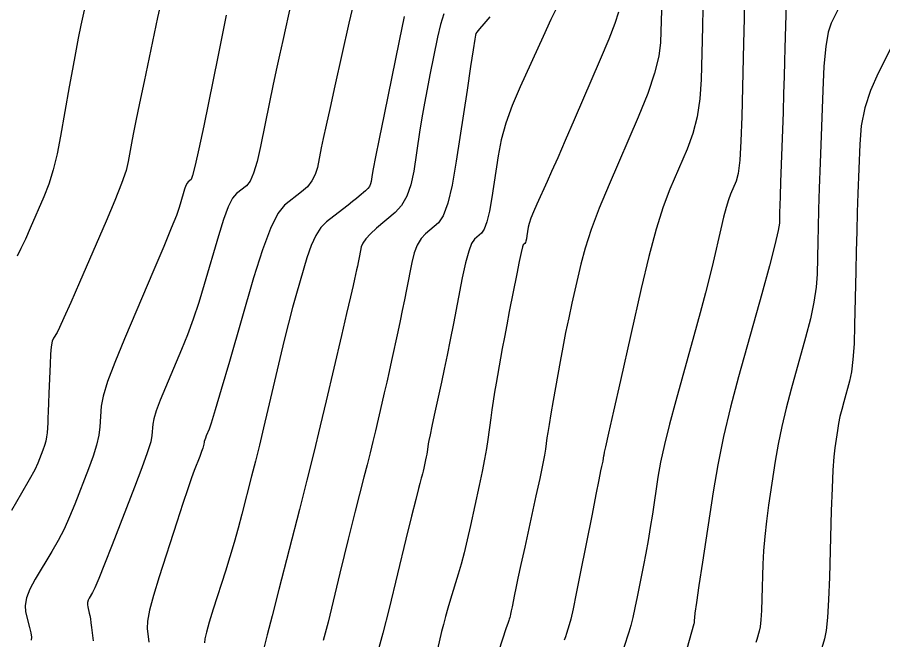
# Model space of a CAD drawing. Extents: x 2082232 to 2083549, y 592624 to 593832.
# Drawn here: x 2083150.43 to 2083193.09, y 593655.72 to 593686.38 of the extents above; entities that cross this region are included whole.
import ezdxf

# ---------------------------------------------------------------- set-up
doc = ezdxf.new("R2010")
doc.units = 0
doc.layers.add('DT_X_Contour_Major', color=7, linetype='Continuous')
doc.layers.add('DT_X_Contour_Minor', color=7, linetype='Continuous')

msp = doc.modelspace()

# ---------------------------------------------------------------- linework, layer by layer
at = {"layer": 'DT_X_Contour_Major'}
for points in [[(2083157.601, 593687.508), (2083157.35, 593686.369), (2083156.684, 593683.222), (2083156.458, 593682.147), (2083156.279, 593681.281), (2083156.148, 593680.625), (2083156.065, 593680.178), (2083155.905, 593679.265), (2083155.792, 593678.825), (2083155.57, 593678.188), (2083155.242, 593677.355), (2083154.806, 593676.326), (2083153.5, 593673.32), (2083153.063, 593672.321), (2083152.732, 593671.577), (2083152.508, 593671.089), (2083152.389, 593670.856), (2083152.214, 593670.577), (2083152.155, 593670.418), (2083152.106, 593670.15), (2083152.07, 593669.775), (2083152.045, 593669.291), (2083151.994, 593667.856), (2083151.976, 593667.362), (2083151.959, 593666.955), (2083151.944, 593666.635), (2083151.931, 593666.404), (2083151.898, 593665.902), (2083151.876, 593665.708), (2083151.833, 593665.501), (2083151.771, 593665.281), (2083151.688, 593665.049), (2083151.439, 593664.413), (2083151.288, 593664.089), (2083151.021, 593663.593), (2083150.638, 593662.927), (2083150.14, 593662.089)], [(2083184.232, 593686.834), (2083184.21, 593685.913), (2083184.146, 593683.313), (2083184.085, 593682.367), (2083183.95, 593681.48), (2083183.741, 593680.651), (2083183.458, 593679.881), (2083182.604, 593677.905), (2083182.276, 593677.044), (2083181.931, 593675.943), (2083181.57, 593674.601), (2083181.192, 593673.018), (2083180.162, 593668.477), (2083179.822, 593666.98), (2083179.577, 593665.895), (2083179.426, 593665.221), (2083179.369, 593664.959), (2083179.343, 593664.809), (2083179.334, 593664.758), (2083179.327, 593664.717), (2083179.321, 593664.686), (2083179.318, 593664.665), (2083179.313, 593664.621), (2083179.309, 593664.598), (2083179.301, 593664.56), (2083179.29, 593664.508), (2083179.276, 593664.441), (2083179.233, 593664.244), (2083179.191, 593664.042), (2083179.099, 593663.584), (2083178.957, 593662.87), (2083178.765, 593661.899), (2083178.184, 593658.97), (2083177.987, 593657.988), (2083177.831, 593657.242), (2083177.717, 593656.73), (2083177.644, 593656.452), (2083177.505, 593656.025), (2083177.451, 593655.86), (2083177.394, 593655.686)], [(2083171.459, 593686.546), (2083171.296, 593686.03), (2083171.147, 593685.395), (2083170.768, 593683.542), (2083170.63, 593682.844), (2083170.5, 593682.14), (2083170.378, 593681.429), (2083170.265, 593680.711), (2083169.973, 593678.789), (2083169.834, 593678.121), (2083169.637, 593677.561), (2083169.38, 593677.109), (2083169.064, 593676.763), (2083168.144, 593675.985), (2083167.839, 593675.709), (2083167.611, 593675.464), (2083167.461, 593675.251), (2083167.39, 593675.069), (2083167.303, 593674.627), (2083167.27, 593674.46), (2083167.235, 593674.29), (2083167.199, 593674.117), (2083167.161, 593673.942), (2083167.059, 593673.472), (2083166.99, 593673.167), (2083166.86, 593672.604), (2083166.668, 593671.784), (2083166.415, 593670.706), (2083165.66, 593667.489), (2083165.365, 593666.249), (2083165.046, 593664.942), (2083164.704, 593663.568), (2083164.338, 593662.127), (2083163.331, 593658.197), (2083162.999, 593656.9), (2083162.758, 593655.957), (2083162.608, 593655.37)]]:
    msp.add_lwpolyline(points, dxfattribs=at)
at = {"layer": 'DT_X_Contour_Minor'}
for points in [[(2083153.919, 593687.634), (2083153.572, 593685.995), (2083153.438, 593685.344), (2083153.297, 593684.619), (2083153.149, 593683.82), (2083152.994, 593682.947), (2083152.569, 593680.521), (2083152.398, 593679.652), (2083152.204, 593678.865), (2083151.986, 593678.16), (2083151.745, 593677.536), (2083151.069, 593675.982), (2083150.828, 593675.442), (2083150.612, 593674.984), (2083150.42, 593674.611)], [(2083163.935, 593687.111), (2083163.514, 593685.237), (2083163.355, 593684.519), (2083163.194, 593683.773), (2083163.031, 593682.997), (2083162.866, 593682.191), (2083162.423, 593680.004), (2083162.255, 593679.269), (2083162.082, 593678.703), (2083161.905, 593678.306), (2083161.724, 593678.079), (2083161.234, 593677.698), (2083161.041, 593677.46), (2083160.829, 593677.033), (2083160.597, 593676.417), (2083160.345, 593675.611), (2083159.649, 593673.209), (2083159.383, 593672.334), (2083159.108, 593671.509), (2083158.823, 593670.734), (2083158.529, 593670.01), (2083157.732, 593668.146), (2083157.469, 593667.508), (2083157.277, 593666.992), (2083157.156, 593666.6), (2083157.107, 593666.329), (2083157.071, 593665.772), (2083157.007, 593665.456), (2083156.842, 593664.927), (2083156.578, 593664.183), (2083156.212, 593663.226), (2083155.104, 593660.388), (2083154.732, 593659.444), (2083154.449, 593658.739), (2083154.253, 593658.274), (2083154.145, 593658.048), (2083153.974, 593657.764), (2083153.921, 593657.657), (2083153.892, 593657.549), (2083153.886, 593657.439), (2083153.903, 593657.328), (2083153.978, 593657.031), (2083154.007, 593656.903), (2083154.035, 593656.741), (2083154.063, 593656.545), (2083154.092, 593656.317), (2083154.168, 593655.661)], [(2083167.046, 593687.186), (2083166.783, 593686.094), (2083166.088, 593682.993), (2083165.85, 593681.931), (2083165.66, 593681.069), (2083165.516, 593680.407), (2083165.419, 593679.946), (2083165.224, 593678.984), (2083165.121, 593678.637), (2083164.957, 593678.32), (2083164.733, 593678.031), (2083164.448, 593677.772), (2083163.609, 593677.118), (2083163.277, 593676.711), (2083162.913, 593675.978), (2083162.514, 593674.92), (2083162.083, 593673.537), (2083160.888, 593669.416), (2083160.49, 593668.049), (2083160.19, 593667.037), (2083159.989, 593666.382), (2083159.888, 593666.082), (2083159.748, 593665.756), (2083159.702, 593665.645), (2083159.669, 593665.555), (2083159.648, 593665.486), (2083159.639, 593665.439), (2083159.633, 593665.341), (2083159.618, 593665.277), (2083159.579, 593665.156), (2083159.514, 593664.98), (2083159.425, 593664.747), (2083159.153, 593664.052), (2083159.024, 593663.698), (2083158.838, 593663.156), (2083158.596, 593662.427), (2083158.298, 593661.509), (2083157.429, 593658.813), (2083157.148, 593657.897), (2083156.955, 593657.168), (2083156.852, 593656.628), (2083156.837, 593656.276), (2083156.917, 593655.588)], [(2083186.29, 593687.278), (2083186.267, 593686.316), (2083186.237, 593685.094), (2083186.149, 593681.489), (2083186.107, 593680.276), (2083186.047, 593679.341), (2083185.97, 593678.685), (2083185.875, 593678.306), (2083185.599, 593677.666), (2083185.491, 593677.379), (2083185.374, 593676.999), (2083185.248, 593676.525), (2083185.113, 593675.958), (2083184.741, 593674.32), (2083184.577, 593673.633), (2083184.364, 593672.798), (2083184.102, 593671.815), (2083183.79, 593670.686), (2083182.893, 593667.477), (2083182.586, 593666.339), (2083182.337, 593665.333), (2083182.146, 593664.458), (2083182.014, 593663.715), (2083181.74, 593661.908), (2083181.636, 593661.242), (2083181.528, 593660.6), (2083181.417, 593659.981), (2083181.303, 593659.386), (2083180.995, 593657.831), (2083180.882, 593657.284), (2083180.775, 593656.812), (2083180.673, 593656.414), (2083180.577, 593656.089), (2083180.327, 593655.324)], [(2083188.332, 593687.05), (2083188.278, 593684.863), (2083188.261, 593684.205), (2083188.239, 593683.459), (2083188.212, 593682.626), (2083188.18, 593681.705), (2083188.089, 593679.132), (2083188.058, 593678.263), (2083188.035, 593677.583), (2083188.02, 593677.092), (2083188.012, 593676.791), (2083188, 593676.241), (2083187.943, 593675.869), (2083187.78, 593675.165), (2083187.51, 593674.13), (2083187.134, 593672.762), (2083185.991, 593668.672), (2083185.591, 593667.168), (2083185.249, 593665.721), (2083184.965, 593664.332), (2083184.738, 593663.001), (2083184.211, 593659.528), (2083184.038, 593658.381), (2083183.914, 593657.547), (2083183.839, 593657.024), (2083183.813, 593656.813), (2083183.808, 593656.666), (2083183.806, 593656.616), (2083183.804, 593656.576), (2083183.801, 593656.548), (2083183.798, 593656.529), (2083183.787, 593656.494), (2083183.669, 593656.08), (2083183.318, 593654.855)], [(2083177.04, 593686.887), (2083176.734, 593686.261), (2083176.349, 593685.432), (2083175.216, 593682.948), (2083174.83, 593682.038), (2083174.52, 593681.168), (2083174.288, 593680.339), (2083174.133, 593679.551), (2083173.823, 593677.506), (2083173.705, 593676.82), (2083173.582, 593676.298), (2083173.455, 593675.94), (2083173.323, 593675.745), (2083172.967, 593675.444), (2083172.83, 593675.24), (2083172.684, 593674.854), (2083172.532, 593674.287), (2083172.371, 593673.538), (2083171.933, 593671.299), (2083171.772, 593670.488), (2083171.62, 593669.734), (2083171.475, 593669.039), (2083171.339, 593668.402), (2083170.986, 593666.779), (2083170.868, 593666.233), (2083170.78, 593665.815), (2083170.722, 593665.522), (2083170.694, 593665.357), (2083170.658, 593665.085), (2083170.642, 593664.976), (2083170.621, 593664.855), (2083170.594, 593664.721), (2083170.563, 593664.575), (2083170.474, 593664.167), (2083170.441, 593664.021), (2083170.409, 593663.89), (2083170.378, 593663.772), (2083170.349, 593663.67), (2083170.271, 593663.414), (2083170.207, 593663.17), (2083170.073, 593662.63), (2083169.868, 593661.794), (2083169.594, 593660.661), (2083168.768, 593657.246), (2083168.459, 593656.034), (2083168.151, 593654.957)], [(2083180.076, 593686.627), (2083179.892, 593686.071), (2083179.59, 593685.293), (2083179.169, 593684.293), (2083177.888, 593681.329), (2083177.444, 593680.304), (2083177.073, 593679.455), (2083176.775, 593678.78), (2083176.55, 593678.28), (2083176.047, 593677.178), (2083175.88, 593676.797), (2083175.753, 593676.478), (2083175.667, 593676.223), (2083175.622, 593676.032), (2083175.557, 593675.604), (2083175.532, 593675.461), (2083175.507, 593675.352), (2083175.48, 593675.277), (2083175.453, 593675.236), (2083175.378, 593675.173), (2083175.337, 593675.066), (2083175.268, 593674.791), (2083175.173, 593674.347), (2083175.05, 593673.737), (2083174.688, 593671.884), (2083174.559, 593671.219), (2083174.443, 593670.612), (2083174.342, 593670.065), (2083174.254, 593669.577), (2083174.037, 593668.355), (2083173.96, 593667.904), (2083173.889, 593667.468), (2083173.826, 593667.047), (2083173.769, 593666.642), (2083173.629, 593665.58), (2083173.562, 593665.139), (2083173.469, 593664.614), (2083173.347, 593664.003), (2083173.199, 593663.308), (2083172.767, 593661.341), (2083172.608, 593660.638), (2083172.454, 593660.003), (2083172.306, 593659.438), (2083172.163, 593658.941), (2083171.79, 593657.709), (2083171.658, 593657.264), (2083171.541, 593656.851), (2083171.438, 593656.472), (2083171.351, 593656.126), (2083171.139, 593655.248)], [(2083182.182, 593686.732), (2083182.143, 593685.136), (2083182.063, 593684.457), (2083181.853, 593683.618), (2083181.512, 593682.617), (2083181.041, 593681.456), (2083179.61, 593678.145), (2083179.12, 593676.969), (2083178.723, 593675.922), (2083178.42, 593675.005), (2083178.21, 593674.219), (2083177.773, 593672.294), (2083177.614, 593671.572), (2083177.464, 593670.852), (2083177.323, 593670.133), (2083177.191, 593669.415), (2083176.853, 593667.502), (2083176.738, 593666.849), (2083176.649, 593666.323), (2083176.584, 593665.924), (2083176.544, 593665.653), (2083176.471, 593665.101), (2083176.421, 593664.801), (2083176.326, 593664.318), (2083176.186, 593663.65), (2083176.001, 593662.798), (2083175.448, 593660.281), (2083175.261, 593659.427), (2083175.114, 593658.752), (2083175.008, 593658.256), (2083174.943, 593657.94), (2083174.823, 593657.335), (2083174.783, 593657.132), (2083174.751, 593656.978), (2083174.727, 593656.873), (2083174.712, 593656.815), (2083174.683, 593656.727), (2083174.66, 593656.657), (2083174.613, 593656.514), (2083174.54, 593656.298), (2083174.154, 593655.139)], [(2083191.004, 593686.973), (2083190.562, 593686.095), (2083190.411, 593685.64), (2083190.29, 593684.934), (2083190.198, 593683.976), (2083190.136, 593682.766), (2083190.01, 593679.206), (2083189.967, 593677.963), (2083189.932, 593676.903), (2083189.907, 593676.026), (2083189.89, 593675.332), (2083189.856, 593673.727), (2083189.812, 593673.081), (2083189.704, 593672.345), (2083189.532, 593671.521), (2083189.296, 593670.608), (2083188.582, 593668.055), (2083188.332, 593667.116), (2083188.119, 593666.212), (2083187.941, 593665.345), (2083187.8, 593664.514), (2083187.471, 593662.346), (2083187.361, 593661.555), (2083187.277, 593660.806), (2083187.219, 593660.101), (2083187.187, 593659.439), (2083187.137, 593657.731), (2083187.115, 593657.151), (2083187.087, 593656.694), (2083187.052, 593656.358), (2083187.01, 593656.143), (2083186.892, 593655.734), (2083186.845, 593655.574)], [(2083160.729, 593686.477), (2083160.547, 593685.586), (2083160.313, 593684.436), (2083159.622, 593681.025), (2083159.388, 593679.901), (2083159.206, 593679.086), (2083159.077, 593678.581), (2083158.999, 593678.385), (2083158.86, 593678.277), (2083158.805, 593678.21), (2083158.744, 593678.088), (2083158.679, 593677.913), (2083158.607, 593677.685), (2083158.409, 593677.003), (2083158.276, 593676.619), (2083158.025, 593675.981), (2083157.657, 593675.087), (2083157.17, 593673.939), (2083155.715, 593670.535), (2083155.235, 593669.371), (2083154.884, 593668.43), (2083154.664, 593667.713), (2083154.574, 593667.22), (2083154.508, 593666.203), (2083154.455, 593665.788), (2083154.344, 593665.305), (2083154.176, 593664.755), (2083153.95, 593664.137), (2083153.272, 593662.401), (2083153.01, 593661.766), (2083152.735, 593661.166), (2083152.446, 593660.6), (2083152.142, 593660.068), (2083151.315, 593658.695), (2083151.052, 593658.208), (2083150.886, 593657.778), (2083150.816, 593657.404), (2083150.841, 593657.086), (2083151.038, 593656.314), (2083151.097, 593656.052), (2083151.124, 593655.846), (2083151.122, 593655.696)], [(2083169.51, 593686.408), (2083169.261, 593685.213), (2083168.52, 593681.596), (2083168.275, 593680.393), (2083168.094, 593679.497), (2083167.978, 593678.909), (2083167.926, 593678.628), (2083167.875, 593678.289), (2083167.843, 593678.165), (2083167.787, 593678.048), (2083167.706, 593677.938), (2083167.601, 593677.835), (2083167.286, 593677.569), (2083167.147, 593677.453), (2083166.963, 593677.305), (2083166.735, 593677.125), (2083166.463, 593676.912), (2083165.679, 593676.302), (2083165.398, 593676.019), (2083165.143, 593675.629), (2083164.913, 593675.132), (2083164.709, 593674.527), (2083164.2, 593672.77), (2083164.005, 593672.076), (2083163.803, 593671.311), (2083163.593, 593670.476), (2083163.376, 593669.569), (2083162.786, 593667.057), (2083162.57, 593666.145), (2083162.364, 593665.294), (2083162.169, 593664.503), (2083161.984, 593663.773), (2083161.506, 593661.905), (2083161.321, 593661.204), (2083161.123, 593660.502), (2083160.914, 593659.799), (2083160.693, 593659.094), (2083160.087, 593657.214), (2083159.89, 593656.582), (2083159.753, 593656.094), (2083159.677, 593655.752), (2083159.661, 593655.555)], [(2083173.731, 593686.395), (2083173.431, 593686.062), (2083173.214, 593685.814), (2083173.082, 593685.652), (2083173.033, 593685.576), (2083173.015, 593685.489), (2083172.984, 593685.296), (2083172.905, 593684.782), (2083172.778, 593683.948), (2083172.603, 593682.794), (2083172.071, 593679.288), (2083171.867, 593678.113), (2083171.652, 593677.215), (2083171.428, 593676.596), (2083171.194, 593676.254), (2083170.556, 593675.714), (2083170.334, 593675.474), (2083170.148, 593675.159), (2083169.996, 593674.769), (2083169.88, 593674.304), (2083169.618, 593672.963), (2083169.517, 593672.456), (2083169.412, 593671.941), (2083169.302, 593671.419), (2083169.188, 593670.888), (2083168.878, 593669.464), (2083168.761, 593668.932), (2083168.644, 593668.406), (2083168.525, 593667.885), (2083168.405, 593667.37), (2083168.084, 593666.003), (2083167.959, 593665.476), (2083167.823, 593664.921), (2083167.678, 593664.338), (2083167.522, 593663.726), (2083167.095, 593662.056), (2083166.927, 593661.395), (2083166.745, 593660.665), (2083166.548, 593659.865), (2083166.337, 593658.997), (2083165.754, 593656.587), (2083165.516, 593655.682)], [(2083193.987, 593685.843), (2083192.866, 593683.617), (2083192.494, 593682.773), (2083192.219, 593681.91), (2083192.041, 593681.027), (2083191.96, 593680.124), (2083191.874, 593677.693), (2083191.843, 593676.77), (2083191.815, 593675.826), (2083191.79, 593674.861), (2083191.768, 593673.874), (2083191.712, 593671.213), (2083191.681, 593670.292), (2083191.628, 593669.525), (2083191.553, 593668.913), (2083191.457, 593668.454), (2083191.173, 593667.438), (2083191.074, 593667.064), (2083190.989, 593666.704), (2083190.918, 593666.359), (2083190.862, 593666.028), (2083190.731, 593665.164), (2083190.683, 593664.728), (2083190.639, 593664.066), (2083190.598, 593663.178), (2083190.561, 593662.065), (2083190.465, 593658.796), (2083190.423, 593657.687), (2083190.369, 593656.811), (2083190.302, 593656.168), (2083190.223, 593655.758), (2083189.919, 593654.71)]]:
    msp.add_lwpolyline(points, dxfattribs=at)

doc.saveas('drawing.dxf')
